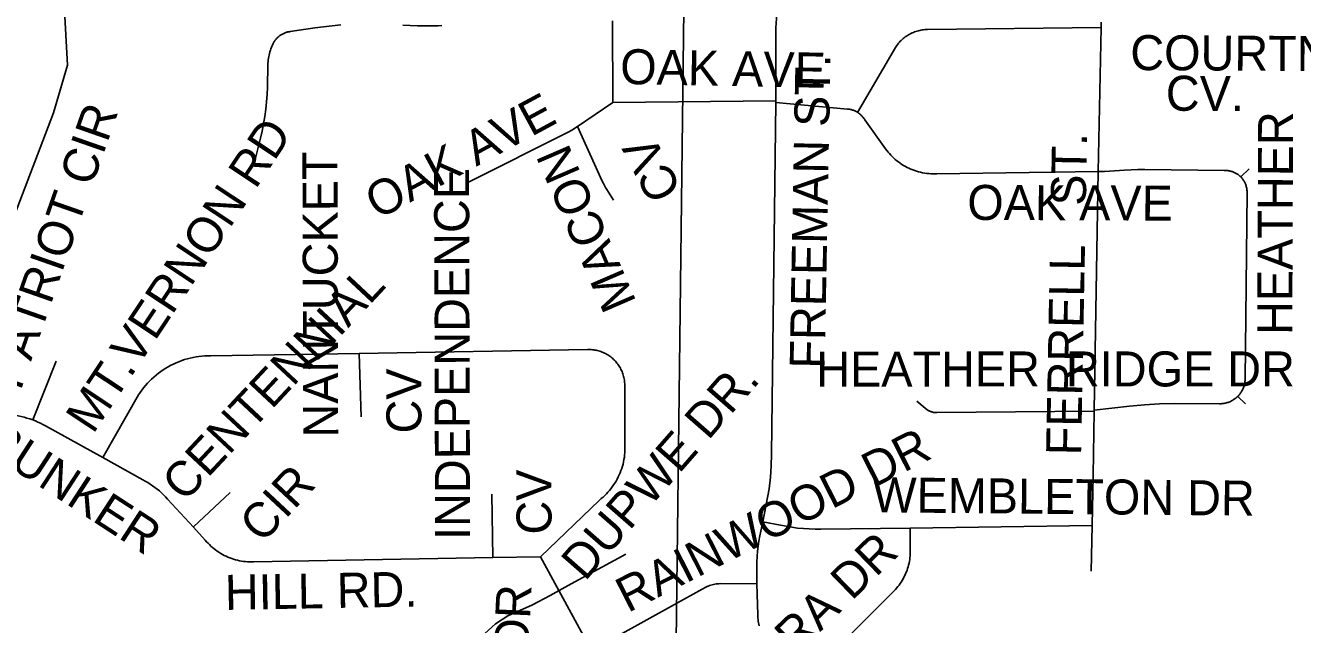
# Model space of a CAD drawing. Extents: x 1670563 to 1761545, y 515755 to 578944.
# Drawn here: x 1687121 to 1689856, y 547684 to 548967 of the extents above; entities that cross this region are included whole.
import ezdxf

# ---------------------------------------------------------------- set-up
doc = ezdxf.new("R2010")
doc.units = 0
for name, color, linetype in [('5_sectionlines', 7, 'Continuous'), ('SHP_LINE', 7, 'Continuous'), ('STREETCL', 7, 'Continuous'), ('STRNAMES', 7, 'Continuous')]:
    doc.layers.add(name, color=color, linetype=linetype)

msp = doc.modelspace()

# ---------------------------------------------------------------- linework, layer by layer
at = {"layer": '5_sectionlines'}
msp.add_lwpolyline([(1688479.9, 544764.2), (1688534.5, 549296.2), (1688506.7, 550235.5)], dxfattribs=at)
at = {"layer": 'SHP_LINE'}
for points in [[(1687097, 548561), (1687181, 548780), (1687211, 548882), (1687200, 549078), (1687184, 549237), (1687251, 549358), (1687275, 549482), (1687389, 549560), (1687443, 549689), (1687470, 549840), (1687475, 549948), (1687448, 550109), (1687429, 550208), (1687429, 550351), (1687405, 550684), (1687321, 550803), (1687143, 550994), (1687022, 551164)], [(1687145, 546904), (1687348, 546911), (1687511, 546918), (1687775, 547008), (1687891, 547047), (1687949, 547077), (1688003, 547127), (1688029, 547166), (1688041, 547225), (1688047, 547295), (1688037, 547498), (1688036, 547539), (1688039, 547567), (1688064, 547603), (1688083, 547630), (1688105, 547664), (1688128, 547685), (1688154, 547702), (1688207, 547726), (1688245, 547746), (1688290, 547771), (1688407, 547834)]]:
    msp.add_lwpolyline(points, dxfattribs=at)
at = {"layer": 'STREETCL'}
for points in [[(1688751.4, 549333.5), (1688744.2, 549118.8), (1688743.2, 549099.1), (1688741.5, 549079.5), (1688739.3, 549060), (1688736.4, 549040.5), (1688733.4, 549021.1), (1688731.1, 549001.6), (1688729.4, 548982), (1688728.3, 548962.4), (1688727.9, 548942.7), (1688728, 548923.1), (1688728.3, 548805.4)], [(1687796.5, 548968.8), (1687740.6, 548962), (1687687.9, 548954.1), (1687686.3, 548953.9), (1687684.7, 548953.6), (1687683.1, 548953.3), (1687681.6, 548953), (1687680.1, 548952.5), (1687678.5, 548952.1), (1687677, 548951.5), (1687675.5, 548951), (1687674.1, 548950.3), (1687672.6, 548949.6), (1687671.2, 548948.9), (1687669.8, 548948.1), (1687668.4, 548947.3), (1687667.1, 548946.4), (1687665.8, 548945.5), (1687664.5, 548944.6), (1687663.3, 548943.6), (1687662.1, 548942.5), (1687660.9, 548941.4), (1687659.8, 548940.3), (1687658.7, 548939.1), (1687657.7, 548937.9), (1687656.7, 548936.7), (1687655.7, 548935.4), (1687654.8, 548934.1), (1687653.9, 548932.8), (1687653.1, 548931.4), (1687652.3, 548930)], [(1688012.5, 548967.4), (1688005.1, 548966.7), (1687997.8, 548966.3), (1687990.4, 548966.1), (1687983.1, 548966.2), (1687975.7, 548966.6), (1687960.3, 548966.4), (1687944.9, 548966.8), (1687929.5, 548967.6)], [(1688379.1, 548802.4), (1688378.1, 548977.3)], [(1689425.1, 548962.6), (1689053.2, 548958.5), (1689050.3, 548958.5), (1689047.5, 548958.3), (1689044.7, 548958), (1689041.9, 548957.6), (1689039.1, 548957.2), (1689036.3, 548956.6), (1689033.5, 548955.9), (1689030.8, 548955.2), (1689028.1, 548954.3), (1689025.4, 548953.4), (1689022.8, 548952.3), (1689020.2, 548951.2), (1689017.6, 548950), (1689015.1, 548948.7), (1689012.6, 548947.3), (1689010.2, 548945.8), (1689007.8, 548944.3), (1689005.5, 548942.6), (1689003.2, 548940.9), (1689001, 548939.1), (1688998.9, 548937.3), (1688996.8, 548935.3), (1688994.8, 548933.3), (1688992.9, 548931.2), (1688991, 548929.1), (1688989.2, 548926.9), (1688987.5, 548924.6), (1688985.9, 548922.3), (1688984.4, 548919.9), (1688903, 548781)], [(1689418.9, 548654.3), (1689425.1, 548962.6)], [(1689425.1, 548962.6), (1689425.3, 548974.5)], [(1687652.3, 548930), (1687650.7, 548926.9), (1687649.2, 548923.7), (1687647.8, 548920.5), (1687646.5, 548917.3), (1687645.4, 548914), (1687644.3, 548910.6), (1687643.4, 548907.2), (1687642.6, 548903.8), (1687641.9, 548900.4), (1687641.3, 548897), (1687640.8, 548893.5), (1687640.5, 548890), (1687640.2, 548886.5), (1687640.1, 548883), (1687639.4, 548834.9), (1687638.7, 548819.1), (1687637.5, 548803.3), (1687635.8, 548787.6), (1687633.6, 548772), (1687631, 548756.4), (1687627.9, 548740.9), (1687624.3, 548725.6), (1687611.4, 548674)], [(1688379.1, 548802.4), (1688303.3, 548750.4)], [(1688728.3, 548805.4), (1688379.1, 548802.4)], [(1688728.3, 548802.1), (1688718.8, 548048.7), (1688718, 548023.9), (1688716.4, 547999.1), (1688714, 547974.3), (1688700.1, 547903.9)], [(1688728.3, 548805.4), (1688728.3, 548802.1)], [(1688728.3, 548802.1), (1688881.4, 548788.2), (1688883.1, 548788.1), (1688884.7, 548787.9), (1688886.3, 548787.6), (1688887.9, 548787.3), (1688889.5, 548786.9), (1688891.1, 548786.4), (1688892.7, 548786), (1688894.2, 548785.4), (1688895.8, 548784.8), (1688897.3, 548784.2), (1688898.8, 548783.5), (1688900.2, 548782.7), (1688901.6, 548781.9), (1688903.1, 548781.1)], [(1688903.1, 548781.1), (1688904.4, 548780.2), (1688905.8, 548779.2), (1688907.1, 548778.2), (1688908.3, 548777.2), (1688909.6, 548776.1), (1688910.8, 548775), (1688911.9, 548773.8), (1688913, 548772.6), (1688914.1, 548771.4), (1688915.2, 548770.1), (1688916.1, 548768.8), (1688917.1, 548767.5), (1688918, 548766.1), (1688918.8, 548764.7), (1688963.1, 548702.9), (1688965.7, 548699.3), (1688968.5, 548695.9), (1688971.3, 548692.5), (1688974.3, 548689.3), (1688977.4, 548686.1), (1688980.6, 548683.1), (1688983.9, 548680.2), (1688987.3, 548677.4), (1688990.8, 548674.7), (1688994.3, 548672.1), (1688998, 548669.6), (1689001.7, 548667.3), (1689005.6, 548665.1), (1689009.4, 548663.1), (1689013.4, 548661.1), (1689017.4, 548659.3), (1689021.5, 548657.7), (1689025.6, 548656.2), (1689029.8, 548654.8), (1689034.1, 548653.6), (1689038.3, 548652.5), (1689042.6, 548651.6), (1689047, 548650.8), (1689051.3, 548650.2), (1689055.7, 548649.7), (1689060.1, 548649.3), (1689064.5, 548649.1), (1689068.9, 548649.1), (1689073.3, 548649.2), (1689418.9, 548654.3)], [(1688303.3, 548750.4), (1688291.1, 548742.9), (1688288.6, 548741.4), (1688286.1, 548740), (1688283.5, 548738.6), (1688068.2, 548630.6)], [(1688380.4, 548592.8), (1688365.9, 548616), (1688363.3, 548620.2), (1688360.9, 548624.5), (1688358.7, 548628.9), (1688356.5, 548633.4), (1688303.3, 548750.4)], [(1689410.1, 548143), (1689418.9, 548654.3)], [(1689724.3, 548642.5), (1689723.2, 548643.6), (1689722, 548644.6), (1689720.8, 548645.7), (1689719.6, 548646.6), (1689718.3, 548647.6), (1689717.1, 548648.5), (1689715.7, 548649.3), (1689714.4, 548650.1), (1689713, 548650.9), (1689711.6, 548651.6), (1689710.2, 548652.3), (1689708.8, 548652.9), (1689707.3, 548653.5), (1689705.8, 548654), (1689704.3, 548654.5), (1689702.8, 548654.9), (1689701.3, 548655.3), (1689699.8, 548655.6), (1689698.2, 548655.9), (1689696.7, 548656.1), (1689695.1, 548656.2), (1689693.5, 548656.4), (1689692, 548656.4), (1689690.4, 548656.4), (1689688.8, 548656.4), (1689518.3, 548658.5), (1689503.9, 548658.4), (1689489.5, 548658), (1689475, 548657.1), (1689432, 548654.5), (1689418.9, 548654.3)], [(1689717.5, 548172.5), (1689718.9, 548173.9), (1689720.1, 548175.3), (1689721.3, 548176.7), (1689722.5, 548178.2), (1689723.6, 548179.7), (1689724.7, 548181.3), (1689725.7, 548182.9), (1689726.6, 548184.5), (1689727.5, 548186.2), (1689728.4, 548187.9), (1689729.1, 548189.6), (1689729.8, 548191.4), (1689730.5, 548193.2), (1689731.1, 548195), (1689731.6, 548196.8), (1689732, 548198.6), (1689732.4, 548200.5), (1689732.8, 548202.3), (1689733, 548204.2), (1689733.2, 548206.1), (1689733.4, 548208), (1689733.4, 548209.8), (1689737.6, 548609.2), (1689737.6, 548610.8), (1689737.5, 548612.4), (1689737.4, 548614), (1689737.3, 548615.6), (1689737, 548617.2), (1689736.8, 548618.8), (1689736.4, 548620.3), (1689736, 548621.9), (1689735.6, 548623.4), (1689735.1, 548624.9), (1689734.6, 548626.4), (1689734, 548627.9), (1689733.3, 548629.4), (1689732.6, 548630.8), (1689731.9, 548632.2), (1689731.1, 548633.6), (1689730.2, 548635), (1689729.4, 548636.3), (1689728.4, 548637.6), (1689727.5, 548638.9), (1689726.4, 548640.1), (1689725.4, 548641.3), (1689724.3, 548642.5)], [(1689742, 548659.9), (1689724.3, 548642.5)], [(1687835.5, 548264.6), (1687517.9, 548259.4), (1687511.5, 548259.3), (1687505.2, 548259.1), (1687498.9, 548258.6), (1687492.5, 548257.9), (1687486.3, 548257), (1687480, 548255.8), (1687473.8, 548254.4), (1687467.7, 548252.9), (1687461.6, 548251.1), (1687455.5, 548249.1), (1687449.6, 548246.8), (1687443.7, 548244.4), (1687437.9, 548241.8), (1687432.2, 548239), (1687426.7, 548235.9), (1687421.2, 548232.7), (1687415.8, 548229.3), (1687410.6, 548225.7), (1687405.5, 548222), (1687400.5, 548218), (1687395.7, 548213.9), (1687391, 548209.6), (1687386.4, 548205.2), (1687382.1, 548200.6), (1687377.9, 548195.8), (1687373.8, 548190.9), (1687369.9, 548185.9), (1687366.3, 548180.7), (1687362.7, 548175.4), (1687286.6, 548041.3)], [(1688224.1, 547828.7), (1688350.5, 547950.3), (1688354.3, 547953.4), (1688358.1, 547956.6), (1688361.7, 547960), (1688365.2, 547963.5), (1688368.6, 547967.1), (1688371.8, 547970.8), (1688375, 547974.6), (1688377.9, 547978.6), (1688380.8, 547982.6), (1688383.5, 547986.7), (1688386, 547991), (1688388.4, 547995.3), (1688390.7, 547999.7), (1688392.8, 548004.2), (1688394.7, 548008.7), (1688396.5, 548013.3), (1688398.1, 548018), (1688399.6, 548022.7), (1688400.8, 548027.5), (1688402, 548032.3), (1688402.9, 548037.1), (1688403.7, 548042), (1688404.3, 548046.9), (1688404.7, 548051.8), (1688404.6, 548194.1), (1688404.6, 548196.8), (1688404.5, 548199.4), (1688404.3, 548202.1), (1688404.1, 548204.8), (1688403.7, 548207.4), (1688403.3, 548210), (1688402.7, 548212.7), (1688402.1, 548215.3), (1688401.4, 548217.8), (1688400.6, 548220.4), (1688399.7, 548222.9), (1688398.7, 548225.4), (1688397.7, 548227.9), (1688396.5, 548230.3), (1688395.3, 548232.6), (1688393.9, 548235), (1688392.5, 548237.2), (1688391.1, 548239.5), (1688389.5, 548241.6), (1688387.9, 548243.8), (1688386.2, 548245.8), (1688384.4, 548247.8), (1688382.6, 548249.8), (1688380.7, 548251.7), (1688378.7, 548253.5), (1688376.7, 548255.2), (1688374.6, 548256.9), (1688372.4, 548258.5), (1688370.2, 548260), (1688368, 548261.4), (1688365.7, 548262.8), (1688363.3, 548264.1), (1688360.9, 548265.3), (1688358.5, 548266.4), (1688356, 548267.4), (1688353.5, 548268.3), (1688351, 548269.2), (1688348.4, 548270), (1688345.8, 548270.6), (1688343.2, 548271.2), (1688340.6, 548271.7), (1688338, 548272.1), (1688335.3, 548272.4), (1688332.6, 548272.6), (1688330, 548272.8), (1688327.3, 548272.8), (1688324.6, 548272.7), (1687835.5, 548264.6)], [(1687839.6, 548128.7), (1687835.5, 548264.6)], [(1687186.5, 548248), (1687136.4, 548121.9)], [(1689410.1, 548143), (1689485.9, 548151.5), (1689517.8, 548154.5), (1689549.8, 548156.4), (1689581.9, 548157.1), (1689678.4, 548156.7), (1689680.3, 548156.7), (1689682.1, 548156.7), (1689684, 548156.9), (1689685.9, 548157.1), (1689687.8, 548157.3), (1689689.6, 548157.7), (1689691.5, 548158), (1689693.3, 548158.5), (1689695.1, 548159), (1689696.9, 548159.6), (1689698.7, 548160.3), (1689700.4, 548161), (1689702.2, 548161.7), (1689703.9, 548162.6), (1689705.5, 548163.4), (1689707.2, 548164.4), (1689708.8, 548165.4), (1689710.3, 548166.4), (1689711.9, 548167.6), (1689713.3, 548168.7), (1689714.8, 548169.9), (1689716.2, 548171.2), (1689717.5, 548172.5)], [(1689734, 548156.1), (1689717.5, 548172.5)], [(1689410.1, 548141), (1689073.3, 548137.8), (1689072.1, 548137.8), (1689070.8, 548137.8), (1689069.6, 548137.8), (1689068.4, 548137.9), (1689067.2, 548138), (1689066, 548138.2), (1689064.8, 548138.4), (1689063.7, 548138.7), (1689062.5, 548139), (1689061.3, 548139.3), (1689060.2, 548139.7), (1689059, 548140.1), (1689057.9, 548140.6), (1689056.8, 548141.1), (1689055.7, 548141.6), (1689054.7, 548142.2), (1689053.6, 548142.8), (1689052.6, 548143.5), (1689030.5, 548162)], [(1689410.1, 548141), (1689410.1, 548143)], [(1687136.4, 548121.9), (1687130.3, 548124), (1687124.1, 548125.9), (1687117.8, 548127.6), (1687111.5, 548129.1), (1687105.1, 548130.4), (1687098.7, 548131.5), (1687092.3, 548132.4), (1687085.9, 548133), (1687079.4, 548133.5), (1687072.9, 548133.7), (1687066.4, 548133.8), (1686974.5, 548133.1)], [(1687286.6, 548041.3), (1687163.5, 548109.6), (1687158.2, 548112.4), (1687152.9, 548115), (1687147.5, 548117.5), (1687142, 548119.7), (1687136.4, 548121.9)], [(1689405.6, 547895.5), (1689407.7, 548003.8), (1689410.1, 548141)], [(1687480.5, 547892.2), (1687425.2, 547952.3), (1687421, 547956.9), (1687416.7, 547961.3), (1687412.2, 547965.5), (1687407.6, 547969.7), (1687402.9, 547973.6), (1687398, 547977.4), (1687393, 547981.1), (1687387.9, 547984.5), (1687382.7, 547987.9), (1687377.3, 547991), (1687371.9, 547993.9), (1687286.6, 548041.3)], [(1687559.6, 547966.8), (1687481.1, 547892.8)], [(1688122, 547826.9), (1688119.7, 547962.7)], [(1688700.1, 547903.9), (1688694.1, 547873.5), (1688692.1, 547862.5), (1688690.4, 547851.5), (1688689.1, 547840.4), (1688688.2, 547829.3), (1688687.5, 547818.2), (1688687.2, 547807.1), (1688687.3, 547795.9), (1688687.8, 547770.5)], [(1689015.7, 547890.3), (1688824.5, 547887.8), (1688812.1, 547887.8), (1688799.7, 547888.3), (1688787.3, 547889.1), (1688774.9, 547890.3), (1688762.6, 547892), (1688750.4, 547894), (1688738.2, 547896.4), (1688700.1, 547903.9)], [(1688122, 547826.9), (1687609.8, 547817.7), (1687605.5, 547817.6), (1687601.1, 547817.7), (1687596.7, 547817.9), (1687592.4, 547818.3), (1687588.1, 547818.8), (1687583.7, 547819.4), (1687579.5, 547820.3), (1687575.2, 547821.2), (1687571, 547822.3), (1687566.8, 547823.6), (1687562.6, 547824.9), (1687558.6, 547826.5), (1687554.5, 547828.1), (1687550.5, 547829.9), (1687546.6, 547831.8), (1687542.8, 547833.9), (1687539, 547836.1), (1687535.3, 547838.4), (1687531.7, 547840.8), (1687528.1, 547843.4), (1687524.7, 547846.1), (1687521.3, 547848.9), (1687518.1, 547851.8), (1687514.9, 547854.8), (1687511.9, 547857.9), (1687508.9, 547861.1), (1687506.1, 547864.4), (1687480.5, 547892.2)], [(1688857.7, 547631.2), (1688981.6, 547756), (1688984.4, 547758.9), (1688987, 547761.8), (1688989.6, 547764.9), (1688992.1, 547768.1), (1688994.4, 547771.3), (1688996.7, 547774.6), (1688998.8, 547778), (1689000.8, 547781.4), (1689002.7, 547784.9), (1689004.5, 547788.5), (1689006.2, 547792.1), (1689007.7, 547795.8), (1689009.2, 547799.6), (1689010.4, 547803.4), (1689011.6, 547807.2), (1689012.6, 547811), (1689013.6, 547814.9), (1689014.3, 547818.9), (1689015, 547822.8), (1689015.5, 547826.8), (1689015.8, 547830.8), (1689016.1, 547834.8), (1689016.2, 547838.8), (1689015.7, 547890.3)], [(1689405.6, 547895.5), (1689015.7, 547890.3)], [(1689403.8, 547797.9), (1689405.6, 547895.5)], [(1688224.1, 547828.7), (1688122, 547826.9)], [(1688224.1, 547828.7), (1688333.2, 547627.7)], [(1688333.2, 547627.7), (1688570.4, 547759.6), (1688573, 547761.1), (1688575.5, 547762.4), (1688578.1, 547763.7), (1688580.8, 547764.9), (1688583.5, 547765.9), (1688586.2, 547766.9), (1688589, 547767.8), (1688591.7, 547768.6), (1688594.6, 547769.3), (1688597.4, 547769.9), (1688600.2, 547770.4), (1688603.1, 547770.7), (1688606, 547771), (1688608.9, 547771.2), (1688687.8, 547770.5)], [(1688687.8, 547770.5), (1688689.4, 547704), (1688689.5, 547700.7), (1688689.8, 547697.4), (1688690.1, 547694.1), (1688690.6, 547690.8), (1688691.2, 547687.5), (1688691.9, 547684.3), (1688692.7, 547681.1)]]:
    msp.add_lwpolyline(points, dxfattribs=at)

# ---------------------------------------------------------------- texts
at = {"layer": 'STRNAMES'}
for s, rotation, p in [('COURTNEY', 359.6796, (1689487.3, 548871.7)), ('OAK AVE', 358.9196, (1688394.3, 548841.9)), ('FREEMAN ST.', 88.9196, (1688832.7, 548231.2)), (' CV.', 359.6796, (1689535.5, 548784.8)), ('OAK AVE', 28.4185, (1687875.6, 548550.2)), ('PATRIOT CIR', 70.731, (1687110.5, 548183.3)), ('HEATHER ', 89.7796, (1689834.4, 548303.9)), ('MT.VERNON RD', 56.4455, (1687265.6, 548089.9)), ('FERRELL   ST.', 88.9196, (1689382, 548045.5)), ('NANTUCKET', 90.159, (1687790.8, 548084.2)), ('MACON', 113.3803, (1688430.2, 548374.8)), ('CV', 117.4112, (1688527.9, 548614.3)), ('INDEPENDENCE', 90.159, (1688073.3, 547864.9)), ('OAK AVE', 359.7796, (1689138.2, 548550.6)), ('CENTENNIAL', 46.9315, (1687461.8, 547943.6)), ('HEATHER  RIDGE DR', 0.0156, (1688814.7, 548193.5)), ('CV', 90.159, (1687969.1, 548093)), ('DUPWE DR.', 48.8529, (1688319.3, 547774.5)), ('BUNKER ', 326.9669, (1687028, 548058.7)), ('RAINWOOD DR', 26.9373, (1688410.9, 547708)), ('CIR', 46.9315, (1687628, 547855.2)), ('CV', 90.159, (1688247.8, 547876.4)), ('WEMBLETON DR', 359.4805, (1688934.7, 547924.1)), ('MADERA DR', 44.2113, (1688563.2, 547414.4)), ('HILL RD.', 1.0252, (1687548.6, 547714.8)), ('RAINWOOD DR', 87.4344, (1688172.2, 547032.8))]:
    msp.add_text(s, height=75, rotation=rotation, dxfattribs=at).set_placement(p)

doc.saveas('drawing.dxf')
